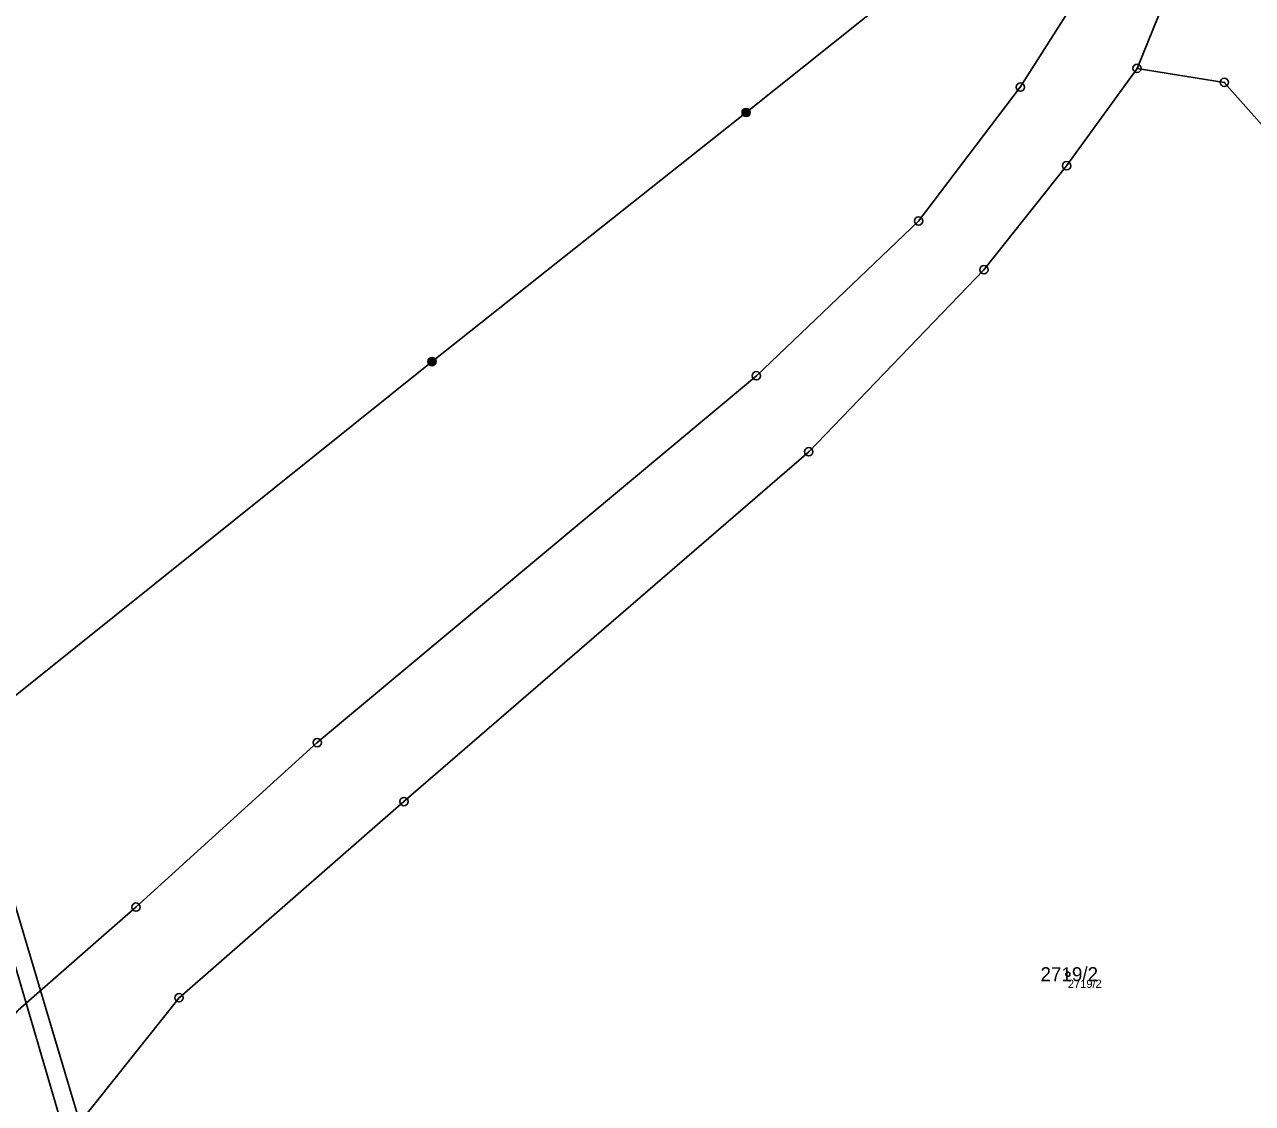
# Model space of a CAD drawing. Extents: x -761891 to -756141, y -1178507 to -1171885.
# Drawn here: x -758088.9 to -757940.5, y -1176060 to -1175929.5 of the extents above; entities that cross this region are included whole.
import ezdxf

# ---------------------------------------------------------------- set-up
doc = ezdxf.new("R2010")
doc.units = 0
for name, color, linetype in [('Definiční body', 7, 'Continuous'), ('Hranice parcel', 7, 'Continuous'), ('Parcelní čísla', 7, 'Continuous'), ('Polygon parcely', 7, 'Continuous'), ('Poz předměty', 7, 'Continuous'), ('Věcná břemena k části', 7, 'Continuous'), ('Značky bodu BP', 7, 'Continuous')]:
    doc.layers.add(name, color=color, linetype=linetype)

msp = doc.modelspace()

# ---------------------------------------------------------------- linework, layer by layer
at = {"layer": 'Definiční body'}
msp.add_circle((-757962.84, -1176044.34), 0.25, dxfattribs=at)
at = {"layer": 'Hranice parcel'}
for points in [[(-758171.84, -1176192.07), (-758168.58, -1176185.39), (-758158.13, -1176165.35), (-758134.14, -1176119.55), (-758115.61, -1176085.19), (-758094.53, -1176054.34), (-758089.7, -1176048.67), (-758075.48, -1176036.23), (-758053.57, -1176016.34), (-758000.49, -1175971.99), (-757980.89, -1175953.28), (-757968.59, -1175937.09), (-757958.48, -1175921.16), (-757955.91, -1175914.89), (-757960.7, -1175905.51)], [(-757954.48, -1175934.83), (-757949.33, -1175922.07), (-757942.29, -1175908.91)], [(-758082.27, -1176062.27), (-758070.27, -1176047.18), (-758043.09, -1176023.47), (-757994.16, -1175981.17), (-757972.99, -1175959.17), (-757963, -1175946.6), (-757954.48, -1175934.83)], [(-757954.48, -1175934.83), (-757943.94, -1175936.52), (-757937.05, -1175944.29), (-757928.07, -1175949.01), (-757914.91, -1175959.75), (-757892.95, -1175981.81), (-757873.77, -1175996.08), (-757865.75, -1175999.98)]]:
    msp.add_lwpolyline(points, dxfattribs=at)
at = {"layer": 'Polygon parcely'}
for points in [[(-757975.76, -1175620.94), (-757986.43, -1175728.89), (-757970.06, -1175802.38), (-757954.59, -1175895.45), (-757960.7, -1175905.51), (-757955.91, -1175914.89), (-757958.48, -1175921.16), (-757968.59, -1175937.09), (-757980.89, -1175953.28), (-758000.49, -1175971.99), (-758053.57, -1176016.34), (-758075.48, -1176036.23), (-758089.7, -1176048.67)], [(-758096.51, -1176074.26), (-758082.27, -1176062.27), (-758070.27, -1176047.18), (-758043.09, -1176023.47), (-757994.16, -1175981.17), (-757972.99, -1175959.17), (-757963, -1175946.6), (-757954.48, -1175934.83), (-757949.33, -1175922.07), (-757942.29, -1175908.91), (-757942.3, -1175901.22), (-757943.97, -1175879.74), (-757946.32, -1175865.26), (-757956.87, -1175808.13), (-757957.82, -1175801.27), (-757966.81, -1175748.44), (-757969.09, -1175716.03)], [(-758089.7, -1176048.67), (-758075.48, -1176036.23), (-758053.57, -1176016.34), (-758000.49, -1175971.99), (-757980.89, -1175953.28), (-757968.59, -1175937.09), (-757958.48, -1175921.16), (-757955.91, -1175914.89), (-757960.7, -1175905.51), (-758035.66, -1175920.9), (-758088.21, -1175827.23), (-758123.1, -1175760.69)], [(-757938.78, -1175918.97), (-757942.29, -1175908.91), (-757949.33, -1175922.07), (-757954.48, -1175934.83), (-757943.94, -1175936.52), (-757937.05, -1175944.29)], [(-757934.39, -1176113.5), (-757890.03, -1176048.08), (-757871.85, -1176005.17), (-757868.93, -1176001.2), (-757865.75, -1175999.98), (-757873.77, -1175996.08), (-757892.95, -1175981.81), (-757914.91, -1175959.75), (-757928.07, -1175949.01), (-757937.05, -1175944.29), (-757943.94, -1175936.52), (-757954.48, -1175934.83), (-757963, -1175946.6), (-757972.99, -1175959.17), (-757994.16, -1175981.17), (-758043.09, -1176023.47), (-758070.27, -1176047.18), (-758082.27, -1176062.27)]]:
    msp.add_lwpolyline(points, dxfattribs=at)
at = {"layer": 'Poz předměty'}
for p, q in [((-758001.73, -1175940.16), (-757967.61, -1175912.88)), ((-758039.69, -1175970.27), (-758001.73, -1175940.16)), ((-758096.56, -1176015.86), (-758039.69, -1175970.27))]:
    msp.add_line(p, q, dxfattribs=at)
for centre, radius in [((-758001.73, -1175940.16), 0.5), ((-758001.73, -1175940.16), 0.4), ((-758001.73, -1175940.16), 0.3), ((-758001.73, -1175940.16), 0.2), ((-758001.73, -1175940.16), 0.1), ((-758039.69, -1175970.27), 0.5), ((-758039.69, -1175970.27), 0.4), ((-758039.69, -1175970.27), 0.3), ((-758039.69, -1175970.27), 0.2), ((-758039.69, -1175970.27), 0.1)]:
    msp.add_circle(centre, radius, dxfattribs=at)
at = {"layer": 'Věcná břemena k části'}
for points in [[(-758096.51, -1176014.42), (-758098.21, -1176015.74), (-758088.77, -1176047.86), (-758087.02, -1176046.32)], [(-758087.02, -1176046.32), (-758088.77, -1176047.86), (-758084.09, -1176063.8), (-758083, -1176067.5), (-758082.27, -1176062.27)]]:
    msp.add_lwpolyline(points, close=True, dxfattribs=at)
at = {"layer": 'Značky bodu BP'}
for centre, radius in [((-757954.48, -1175934.83), 0.5), ((-757954.48, -1175934.83), 0.0303), ((-757968.59, -1175937.09), 0.5), ((-757943.94, -1175936.52), 0.5), ((-757943.94, -1175936.52), 0.0303), ((-757968.59, -1175937.09), 0.0303), ((-757963, -1175946.6), 0.5), ((-757963, -1175946.6), 0.0303), ((-757980.89, -1175953.28), 0.5), ((-757980.89, -1175953.28), 0.0303), ((-757972.99, -1175959.17), 0.5), ((-757972.99, -1175959.17), 0.0303), ((-758000.49, -1175971.99), 0.5), ((-758000.49, -1175971.99), 0.0303), ((-757994.16, -1175981.17), 0.5), ((-757994.16, -1175981.17), 0.0303), ((-758053.57, -1176016.34), 0.5), ((-758053.57, -1176016.34), 0.0303), ((-758043.09, -1176023.47), 0.5), ((-758043.09, -1176023.47), 0.0303), ((-758075.48, -1176036.23), 0.5), ((-758075.48, -1176036.23), 0.0303), ((-758070.27, -1176047.18), 0.5), ((-758070.27, -1176047.18), 0.0303)]:
    msp.add_circle(centre, radius, dxfattribs=at)

# ---------------------------------------------------------------- texts
at = {"layer": 'Definiční body'}
msp.add_text('2719/2', height=1, dxfattribs=at).set_placement((-757962.84, -1176046))
at = {"layer": 'Parcelní čísla'}
msp.add_text('2719/2', height=1.7, dxfattribs=at).set_placement((-757966.15, -1176045.19))

doc.saveas('drawing.dxf')
